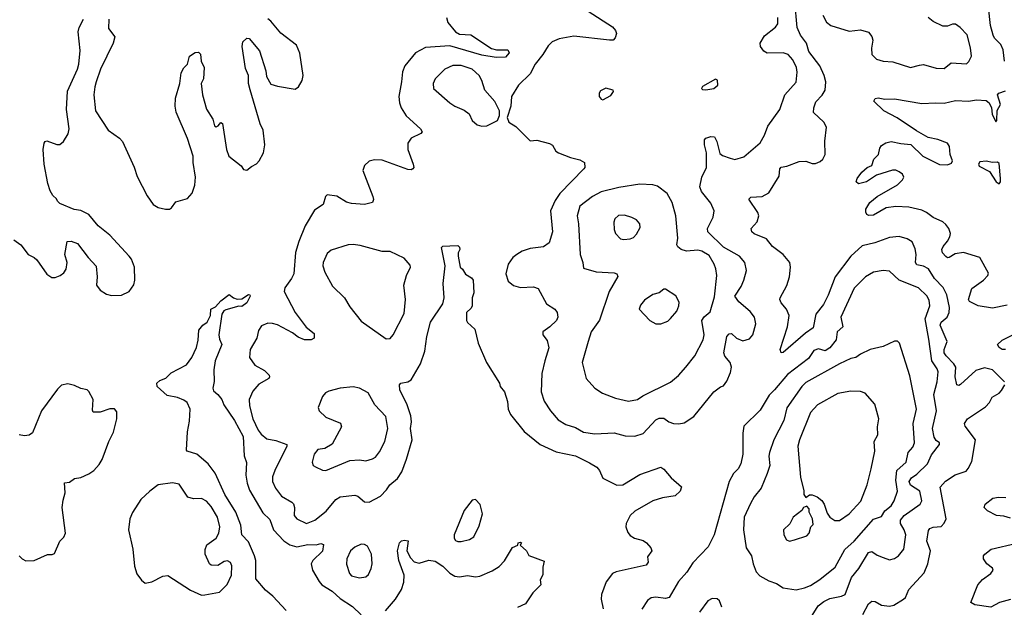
# Model space of a CAD drawing. Extents: x 1550320 to 1685906, y 509093 to 640511.
# Tile 292 of 532: x 1646766 to 1652877, y 547195 to 550841. Entities that reach past the tile are written whole.
import ezdxf

# ---------------------------------------------------------------- set-up
doc = ezdxf.new("R2010")
doc.units = 0

msp = doc.modelspace()

# ---------------------------------------------------------------- linework, layer by layer
at = {"layer": '0CON20XD'}
for points in [[(1652879.2, 548595), (1652805, 548669.1), (1652755, 548680.4), (1652700, 548665), (1652605, 548576.9), (1652595, 548570.6), (1652583.1, 548575), (1652572.5, 548625), (1652575.8, 548685), (1652565, 548705.4), (1652516.5, 548755), (1652504.8, 548774.8), (1652504.3, 548795), (1652521.8, 548845), (1652479.4, 548945), (1652484.6, 548965), (1652521.8, 548995), (1652535.3, 549025), (1652536.8, 549055), (1652520.6, 549135), (1652498.7, 549178.7), (1652445, 549234.6), (1652406.2, 549295), (1652375, 549311.6), (1652335, 549321.1), (1652326.2, 549335), (1652330, 549385), (1652325, 549418.8), (1652305, 549462.5), (1652275, 549482.5), (1652225, 549495.6), (1652165, 549489.1), (1652073.1, 549456.9), (1651995, 549437.5), (1651925, 549373.1), (1651828.5, 549245), (1651785, 549131.4), (1651755, 549074.3), (1651708.1, 549015), (1651690.7, 548929.3), (1651643, 548897), (1651505, 548776), (1651492.5, 548775), (1651486, 548795), (1651532.5, 548935), (1651541.2, 549005), (1651525.3, 549045.3), (1651492, 549085), (1651483.8, 549105), (1651486, 549115), (1651527.2, 549192.8), (1651543.3, 549245), (1651550, 549305), (1651546.2, 549335), (1651504.2, 549385), (1651438.1, 549435), (1651401.1, 549481.1), (1651325, 549512.9), (1651311.2, 549525), (1651306, 549545), (1651343.7, 549586.3), (1651353.5, 549625), (1651348.1, 549645), (1651291.7, 549728.3), (1651305, 549740), (1651375, 549744.3), (1651415, 549768), (1651480.3, 549869.7), (1651484.4, 549915), (1651493.3, 549926.7), (1651528, 549932), (1651605, 549960.5), (1651645, 549963.3), (1651685, 549949.5), (1651705, 549948.9), (1651735, 549960.6), (1651751.4, 549975), (1651764.5, 550005.5), (1651762.6, 550087.4), (1651774.3, 550174.3), (1651756.4, 550206.4), (1651692.9, 550265), (1651694.3, 550295), (1651707.6, 550332.4), (1651747.8, 550372.2), (1651765.5, 550404.5), (1651769.5, 550455), (1651759.1, 550495), (1651732.3, 550555), (1651664.6, 550645), (1651648.8, 550695), (1651612.9, 550745), (1651592.6, 550792.6), (1651576.7, 550953.3)], [(1650295, 550894), (1650445, 550796.7), (1650463.8, 550775), (1650470, 550755), (1650461.7, 550728.3), (1650450, 550715), (1650426.4, 550713.6), (1650205, 550740), (1650115, 550722.7), (1650070, 550705), (1650045, 550680), (1650013.8, 550625), (1649964.5, 550565), (1649934, 550506), (1649861.4, 550435), (1649818.6, 550365), (1649813.8, 550305), (1649792.5, 550235), (1649802.5, 550205), (1649845, 550178.8), (1649935, 550090), (1649975, 550092.9), (1650053.7, 550073.7), (1650073.2, 550063.2), (1650094, 550025), (1650110, 550015), (1650185, 549986), (1650242.3, 549972.3), (1650272.5, 549955), (1650273.8, 549925), (1650268, 549915), (1650117.9, 549762.1), (1650088.8, 549718.8), (1650060, 549655), (1650072.2, 549525), (1650053, 549457), (1650017.9, 549432.1), (1649935, 549422.3), (1649885, 549405.5), (1649852, 549385), (1649827.5, 549365), (1649797.5, 549325), (1649782.9, 549265), (1649797.9, 549217.9), (1649831.2, 549191.2), (1649875, 549179.2), (1649954.5, 549184.5), (1649983.6, 549173.6), (1650035, 549078.6), (1650087.5, 549045), (1650102.5, 549025), (1650106.1, 548996.1), (1650097.5, 548975), (1650056, 548935), (1650012.5, 548905), (1650012.5, 548885), (1650040.3, 548850.3), (1650051.1, 548805), (1650024.5, 548725), (1650006.7, 548645), (1650001.8, 548531.8), (1650020.6, 548475), (1650060.6, 548415), (1650108.9, 548358.9), (1650155, 548329.4), (1650215, 548310), (1650265, 548281.5), (1650335, 548270.7), (1650455, 548278.5), (1650525, 548260), (1650585, 548256.9), (1650635, 548274.5), (1650715, 548357.8), (1650735, 548369.1), (1650765, 548368.9), (1650795.4, 548345.4), (1650825, 548336.4), (1650856.4, 548333.6), (1650889.7, 548340.3), (1650951.2, 548378.8), (1651075, 548531.2), (1651115, 548563.8), (1651135, 548570), (1651155, 548597.5), (1651178.3, 548651.7), (1651183.6, 548685), (1651175.5, 548715), (1651142.5, 548752.5), (1651135.5, 548775), (1651155, 548876.2), (1651168.8, 548891.2), (1651185, 548894), (1651215, 548864.4), (1651255, 548848.6), (1651295, 548860.8), (1651317.1, 548885), (1651334.4, 548955), (1651326.7, 548995), (1651300.4, 549030.4), (1651229.9, 549089.9), (1651204.4, 549125), (1651244.7, 549185.3), (1651260.9, 549225), (1651277.1, 549285), (1651266.9, 549335), (1651234.3, 549375), (1651135, 549430.4), (1651036.7, 549525), (1651034.6, 549545), (1651070, 549615), (1651076.2, 549655), (1651055, 549703.1), (1650996.9, 549775), (1650986.9, 549805), (1651000.4, 549865), (1651028.5, 549925), (1651028.8, 550015), (1651015.8, 550065), (1651016.7, 550095), (1651024.1, 550105.9), (1651055, 550117.5), (1651077.5, 550115), (1651094, 550085), (1651111.8, 550011.8), (1651128.2, 549998.2), (1651175, 549981.4), (1651205, 549973.3), (1651259.8, 549990.2), (1651361.9, 550078.1), (1651389.1, 550125), (1651409.5, 550180.5), (1651485, 550283.8), (1651515.3, 550374.7), (1651585, 550454.2), (1651592.1, 550515), (1651587.7, 550545), (1651565, 550591.4), (1651535, 550624.5), (1651505, 550635.4), (1651404.6, 550634.6), (1651385, 550645.6), (1651363.1, 550675), (1651362.7, 550695), (1651388.4, 550741.6), (1651458.1, 550795), (1651472.5, 550815), (1651472.5, 550855)], [(1651750, 550870), (1651774.5, 550825), (1651800, 550805), (1651915, 550770), (1651985, 550779.4), (1652035, 550764), (1652055, 550736.2), (1652061.9, 550715), (1652053.1, 550665), (1652055.9, 550625.9), (1652085, 550596.2), (1652125, 550584), (1652185, 550580), (1652295, 550545.7), (1652351.2, 550558.8), (1652375, 550562.5), (1652455, 550540.6), (1652505, 550538.6), (1652547.3, 550572.7), (1652642.2, 550567.8), (1652657.6, 550582.4), (1652673.8, 550615), (1652667.7, 550667.7), (1652647, 550747), (1652603.9, 550793.9), (1652573.6, 550813.6), (1652555, 550813.3), (1652525, 550801.2), (1652495, 550802), (1652435, 550830), (1652404, 550855)], [(1652879.1, 550585), (1652870.4, 550655), (1652855, 550687.3), (1652817.2, 550727.2), (1652807.9, 550745), (1652792.2, 550805), (1652778.5, 550918.5)], [(1647246, 549246), (1647243.1, 549195), (1647265, 549162.9), (1647305, 549139.2), (1647335, 549130), (1647398.3, 549131.7), (1647445.6, 549154.4), (1647474.4, 549195.6), (1647480, 549225), (1647478.5, 549305), (1647458.9, 549355), (1647445, 549374.2), (1647324.2, 549505), (1647252.7, 549562.7), (1647195, 549632.5), (1647145, 549656.7), (1647103.6, 549663.6), (1647015, 549700), (1647000, 549715), (1646995, 549730), (1646970.7, 549750.7), (1646955, 549780), (1646940, 549825), (1646917.5, 549945), (1646912, 550035), (1646916.7, 550075), (1646923.6, 550086.4), (1646935, 550090), (1646996.1, 550066.1), (1647015, 550066), (1647038, 550085), (1647066.8, 550133.2), (1647072.5, 550165), (1647055.3, 550285), (1647062, 550398), (1647125.3, 550534.7), (1647133.4, 550565), (1647141.2, 550651.2), (1647128.2, 550765), (1647135, 550792), (1647161.5, 550845)], [(1647318.8, 550845), (1647317, 550787), (1647356.9, 550735), (1647345.6, 550695), (1647268.2, 550535), (1647241.2, 550455), (1647231.5, 550425), (1647226.5, 550375), (1647235.5, 550275), (1647315, 550155.4), (1647385.7, 550105.7), (1647404.5, 550085), (1647477, 549927), (1647495, 549868), (1647557.8, 549747.8), (1647594.4, 549694.4), (1647625, 549676.2), (1647670, 549665), (1647695, 549665.8), (1647707, 549673), (1647735, 549711.4), (1647808.2, 549731.8), (1647837.1, 549765), (1647853.3, 549815), (1647856.2, 549865), (1647842.9, 549955), (1647842.9, 549995), (1647807.8, 550105), (1647737.8, 550267.8), (1647730.6, 550305), (1647732.9, 550355), (1647760, 550445), (1647768.3, 550511.7), (1647785, 550542.5), (1647807.5, 550565), (1647820, 550615), (1647855, 550637.5), (1647875, 550640), (1647887, 550627), (1647892.5, 550585), (1647910, 550545), (1647906.7, 550475), (1647892.5, 550445), (1647900, 550375), (1647926.1, 550286.1), (1647964, 550225), (1647975, 550182.5), (1647985, 550176.7), (1647997.7, 550182.3), (1648015, 550202.5), (1648025, 550197.5), (1648049.1, 550035), (1648064.5, 549994.5), (1648140, 549935), (1648155, 549912.5), (1648175, 549906.7), (1648205, 549931.2), (1648235, 549946), (1648252, 549965), (1648278.1, 550015), (1648288.1, 550065), (1648277.5, 550155), (1648258.9, 550195), (1648195.4, 550405.4), (1648186.5, 550445), (1648185.4, 550495), (1648168.3, 550538.3), (1648146.7, 550675), (1648150, 550705), (1648175, 550726.7), (1648190, 550725), (1648255, 550647.5), (1648292.9, 550525), (1648297.9, 550487.9), (1648325, 550442), (1648365, 550428), (1648475, 550410), (1648495.8, 550424.2), (1648518, 550465), (1648525.7, 550494.3), (1648504.3, 550634.3), (1648483.4, 550683.4), (1648387.3, 550757.3), (1648325, 550832.5), (1648305, 550847.5)], [(1649415.8, 550855.8), (1649423.4, 550823.4), (1649470, 550765), (1649495, 550751.9), (1649565, 550747.5), (1649695, 550662.5), (1649724.4, 550654.4), (1649795, 550653.3), (1649803.8, 550635), (1649780.5, 550609.5), (1649722.4, 550607.6), (1649635, 550621.4), (1649435, 550679), (1649285, 550669.5), (1649222.7, 550635), (1649156.5, 550555), (1649141.5, 550518.5), (1649135.4, 550455.4), (1649119.1, 550365), (1649122.7, 550325), (1649133.5, 550295), (1649165.4, 550245.4), (1649254, 550165), (1649264, 550145), (1649255, 550134.2), (1649194.6, 550105.4), (1649175.5, 550075), (1649174.4, 550035), (1649207.5, 549945), (1649211.2, 549925), (1649206.7, 549915), (1649195, 549908.8), (1649175, 549912.5), (1649015, 549969.2), (1648968.3, 549971.7), (1648935, 549963.8), (1648905, 549936.7), (1648896, 549905), (1648958.6, 549745), (1648962.5, 549725), (1648955, 549706.7), (1648905, 549695.6), (1648825, 549701.1), (1648795, 549710), (1648735, 549746.9), (1648675, 549753.8), (1648663.8, 549745), (1648648.8, 549695), (1648595, 549660), (1648538.3, 549561.7), (1648498, 549465), (1648477.2, 549397.2), (1648467.1, 549265), (1648453.5, 549235), (1648412.4, 549177.6), (1648406.7, 549155), (1648474.8, 549024.8), (1648543.5, 548933.5), (1648592.5, 548895), (1648594, 548866), (1648575.6, 548854.4), (1648534.2, 548855.8), (1648495, 548872.1), (1648458.1, 548898.1), (1648365, 548946.9), (1648335, 548957.1), (1648305, 548957.8), (1648267.6, 548942.4), (1648248, 548912), (1648236.9, 548865), (1648195.6, 548795), (1648193.1, 548745), (1648225, 548698.6), (1648284.2, 548665), (1648314, 548635), (1648316, 548625), (1648311.2, 548615), (1648250.4, 548579.6), (1648213.4, 548536.6), (1648190.9, 548485), (1648192.5, 548445), (1648213.4, 548365), (1648246.8, 548295), (1648265, 548268.9), (1648300.5, 548240.5), (1648355, 548230.4), (1648424, 548205), (1648424.3, 548195), (1648349.5, 548045), (1648335.6, 548004.4), (1648335.6, 547975), (1648354.5, 547935), (1648391.1, 547885), (1648455, 547848.2), (1648465, 547836.9), (1648471.5, 547815), (1648470, 547765), (1648486, 547745), (1648545, 547715.6), (1648597.5, 547735), (1648667.8, 547792.2), (1648727.8, 547865), (1648755, 547880.5), (1648845, 547890.8), (1648865, 547883.8), (1648905, 547850), (1648935, 547848.1), (1649005, 547885.5), (1649043.5, 547925), (1649064, 547956), (1649110.6, 547995), (1649137.1, 548035), (1649167.5, 548115), (1649201.4, 548235), (1649191.4, 548305), (1649197.5, 548345), (1649193, 548383), (1649171.2, 548451.2), (1649124.3, 548545), (1649123.8, 548575), (1649132.5, 548585), (1649175, 548594.3), (1649195, 548607.1), (1649254.1, 548705.9), (1649279.5, 548785), (1649292, 548875), (1649315, 548964), (1649391.3, 549078.7), (1649399.6, 549115), (1649394.6, 549204.6), (1649406, 549315), (1649383, 549427), (1649393.2, 549436.8), (1649435, 549438.8), (1649485, 549440), (1649495, 549430), (1649497.5, 549415), (1649487.5, 549395), (1649486.7, 549375), (1649500, 549305), (1649515, 549292.5), (1649532.3, 549262.3), (1649570.3, 549240.3), (1649580.6, 549225), (1649584, 549146), (1649573.8, 549115), (1649573.8, 549065), (1649568.8, 549051.2), (1649540, 549025), (1649540, 548975), (1649545, 548962.5), (1649590.7, 548920.7), (1649611.2, 548835), (1649664, 548715), (1649743.3, 548585), (1649748.8, 548565), (1649775, 548532.5), (1649793, 548473), (1649798.2, 548425), (1649812.4, 548392.4), (1649896.7, 548286.7), (1649996.1, 548206.1), (1650095, 548160.6), (1650216, 548136), (1650301.8, 548091.8), (1650347.5, 548065), (1650364.2, 548045), (1650386, 547996), (1650472.1, 547952.1), (1650508.8, 547955), (1650615, 548019.4), (1650745, 548063.8), (1650765, 548053.3), (1650808.8, 547998.8), (1650873, 547943), (1650866.2, 547915), (1650835, 547886.2), (1650755, 547873.8), (1650695, 547856.4), (1650585, 547792.7), (1650555.5, 547765), (1650530, 547715), (1650528, 547695), (1650540.3, 547660.3), (1650555, 547641.2), (1650582.5, 547625), (1650635, 547608.8), (1650656.1, 547596.1), (1650683.3, 547565), (1650690, 547545), (1650662.5, 547507.5), (1650665.8, 547475), (1650655, 547456.2), (1650467.5, 547415), (1650446.2, 547405), (1650406.6, 547353.4), (1650377.5, 547275), (1650374.2, 547245), (1650387.5, 547185)], [(1649635, 550180), (1649665, 550182.9), (1649732.5, 550215), (1649743, 550247), (1649743.3, 550275), (1649715, 550333.3), (1649652, 550405), (1649634.3, 550465), (1649617.1, 550495), (1649574, 550534), (1649505, 550556.9), (1649455, 550557.5), (1649405, 550534.2), (1649345, 550473.8), (1649331.4, 550445), (1649335, 550413.8), (1649435, 550325.7), (1649466.2, 550305), (1649525, 550279.2), (1649555, 550256.2), (1649575, 550216.7), (1649605, 550188), (1649635, 550180)], [(1651025, 550406.7), (1651075, 550413.8), (1651100, 550435), (1651097, 550467), (1651085, 550472.5), (1651005, 550426.7), (1650997.5, 550415), (1651005, 550407.5), (1651025, 550406.7)], [(1650385, 550343.8), (1650435, 550370), (1650452.5, 550395), (1650450, 550405), (1650405, 550416.7), (1650370.7, 550399.3), (1650362.5, 550385), (1650363.3, 550365), (1650375, 550347.5), (1650385, 550343.8)], [(1652895, 549070.5), (1652805, 549051.8), (1652715, 549066.2), (1652661.9, 549091.9), (1652654.3, 549105), (1652676.8, 549173.2), (1652748.6, 549225), (1652774.3, 549255), (1652778.3, 549268.3), (1652725, 549365.7), (1652625, 549396.6), (1652572.1, 549387.9), (1652535, 549366.5), (1652525, 549364.4), (1652515, 549371.4), (1652494.4, 549395), (1652490.5, 549415), (1652497.5, 549435), (1652525, 549466.9), (1652539.2, 549495), (1652542.5, 549515), (1652533.9, 549545), (1652515, 549570.9), (1652495, 549586.2), (1652435, 549614.5), (1652395, 549644.4), (1652365, 549658.5), (1652285, 549677.1), (1652205, 549682.5), (1652145, 549674.4), (1652065, 549628.6), (1652036.7, 549626.7), (1652023.3, 549633.3), (1652017, 549647), (1652018.8, 549665), (1652042.4, 549707.6), (1652088, 549745), (1652215, 549816.1), (1652245, 549846.7), (1652254.6, 549865), (1652245, 549883.5), (1652225, 549897.9), (1652205, 549907.7), (1652183.3, 549906.7), (1652085, 549876), (1652022.5, 549835), (1651973, 549823), (1651957.5, 549835), (1651963.8, 549855), (1651993.8, 549895), (1652025.9, 549924.1), (1652055, 549937.5), (1652068, 549975), (1652096.7, 550005), (1652104, 550045), (1652115, 550060), (1652142.7, 550077.3), (1652175, 550086), (1652235, 550072.5), (1652296.9, 550066.9), (1652372.5, 549995), (1652475, 549943.6), (1652525, 549940), (1652549.7, 549950.3), (1652556, 549965), (1652541.4, 550005), (1652537.1, 550055), (1652525.7, 550075), (1652465, 550097.9), (1652405, 550111.1), (1652331.5, 550151.5), (1652212.3, 550232.3), (1652128.6, 550275), (1652066.7, 550335), (1652075, 550352.5), (1652093.9, 550356.1), (1652135, 550349.2), (1652195, 550350), (1652365, 550321.2), (1652450, 550325), (1652505, 550323.8), (1652575, 550340), (1652655, 550336.2), (1652704.6, 550344.6), (1652765, 550339.6), (1652783.5, 550325), (1652798.6, 550295), (1652802.5, 550255), (1652825, 550206.7), (1652831.2, 550215), (1652833, 550277), (1652852.9, 550315), (1652836, 550375), (1652844.3, 550385.7), (1652885, 550400)], [(1652845, 549823.1), (1652853.3, 549835), (1652854.6, 549855), (1652845, 549950), (1652835, 549956.9), (1652804.2, 549954.2), (1652765, 549964), (1652725, 549960), (1652716.7, 549945), (1652722.3, 549932.3), (1652785, 549898.8), (1652827.1, 549835), (1652845, 549823.1)], [(1650545, 548474.4), (1650600, 548485), (1650632.7, 548507.3), (1650805, 548592.2), (1650855.9, 548634.1), (1650901.1, 548685), (1650955.5, 548755), (1651007.9, 548855), (1651013.8, 548886.2), (1651000.8, 548975), (1651015, 548998.2), (1651050.9, 549029.1), (1651077.6, 549122.4), (1651092, 549255), (1651087.3, 549295), (1651076.1, 549325), (1651045, 549377.8), (1651000, 549405), (1650975, 549411.1), (1650905, 549404.5), (1650871.2, 549415), (1650851.1, 549431.1), (1650845.6, 549445), (1650850.5, 549485), (1650837.8, 549625), (1650815, 549707.5), (1650785, 549763.8), (1650725, 549808), (1650695, 549816), (1650615, 549820), (1650485, 549799.6), (1650375, 549772.3), (1650320.6, 549745), (1650243.5, 549685), (1650225.5, 549624.5), (1650234.7, 549574.7), (1650244, 549385), (1650261.2, 549335), (1650265, 549300), (1650345, 549277.1), (1650455, 549271.5), (1650472, 549265), (1650478.7, 549248.7), (1650425.5, 549155), (1650365, 548976.2), (1650313.1, 548905), (1650295, 548843.8), (1650257.1, 548715), (1650282, 548615), (1650336.7, 548555), (1650383, 548523), (1650465, 548493.1), (1650545, 548474.4)], [(1650515, 549477.5), (1650555, 549481.2), (1650575, 549488.8), (1650595, 549510), (1650617.3, 549552.7), (1650615.6, 549575.6), (1650595, 549599.2), (1650565, 549614.4), (1650518.9, 549628.9), (1650482.8, 549627.2), (1650460, 549605), (1650453.3, 549585), (1650455, 549540), (1650464, 549515), (1650495, 549482.5), (1650515, 549477.5)], [(1646730, 549475), (1646773.3, 549445), (1646817.5, 549385), (1646855, 549366.7), (1646871.7, 549351.7), (1646933.2, 549263.2), (1646965, 549242.5), (1646985, 549241.9), (1647016.2, 549253.8), (1647038.9, 549271.1), (1647055, 549293.3), (1647060.6, 549335), (1647046.7, 549385), (1647060, 549465), (1647085, 549467.5), (1647125, 549452.5), (1647190, 549365), (1647241.2, 549311.2), (1647246, 549246)], [(1649040.3, 548860.3), (1649065, 548864), (1649084.2, 548885.8), (1649152.4, 549017.6), (1649160, 549105), (1649150.8, 549195), (1649165.7, 549254.3), (1649192, 549305), (1649189.1, 549319.1), (1649152.5, 549362.5), (1649065, 549402), (1649015, 549402), (1648879.7, 549439.7), (1648835, 549446.7), (1648805, 549444.4), (1648699.7, 549410.3), (1648675, 549390), (1648648.9, 549335), (1648647.8, 549315), (1648660, 549275), (1648708.3, 549188.3), (1648780.8, 549115), (1648815, 549058.8), (1648885, 548970), (1649040.3, 548860.3)], [(1651685.5, 547145), (1651722.7, 547205), (1651758, 547232), (1651795, 547249.3), (1651866.5, 547263.5), (1651888.9, 547275), (1651929.7, 547380.3), (1651974.3, 547435.7), (1652035.3, 547534.7), (1652055, 547541.9), (1652088.5, 547518.5), (1652124.6, 547504.6), (1652165, 547490), (1652195, 547497.5), (1652220.8, 547515), (1652253.1, 547555), (1652265.3, 547645), (1652255.9, 547675), (1652232.9, 547715), (1652233.2, 547735), (1652255.4, 547765), (1652355.3, 547834.7), (1652365.4, 547855), (1652352.7, 547915), (1652295, 547953.2), (1652286.7, 547975), (1652301.3, 547998.7), (1652335, 548021.6), (1652400, 548085), (1652425, 548141.8), (1652476, 548205), (1652475.7, 548215.7), (1652455, 548230.8), (1652441.7, 548251.7), (1652432.2, 548305), (1652456.2, 548415), (1652439.5, 548515), (1652460.5, 548595), (1652466.3, 548656.3), (1652461.1, 548675), (1652427.3, 548725), (1652409.6, 548859.6), (1652385.6, 548985), (1652415.3, 549065), (1652410.4, 549100.4), (1652396.9, 549126.9), (1652345, 549178.2), (1652225.7, 549225.7), (1652165, 549280), (1652125, 549285.6), (1652065, 549274.4), (1652015, 549245.6), (1651944.6, 549175), (1651861.8, 548995), (1651874.6, 548935), (1651840.9, 548905), (1651834.7, 548855.3), (1651794.7, 548805), (1651765, 548785.9), (1651725, 548798.1), (1651695, 548788.5), (1651662, 548738), (1651530.7, 548639.3), (1651450, 548545), (1651418.8, 548511.2), (1651362.4, 548417.6), (1651260.3, 548319.7), (1651254.4, 548275.6), (1651254.2, 548145), (1651241.9, 548085), (1651225.7, 548055), (1651196.7, 548025), (1651170, 547975), (1651075.6, 547645), (1651039.3, 547570.7), (1650945, 547471.4), (1650907.3, 547412.7), (1650855, 547355.7), (1650797.1, 547255), (1650775, 547248.8), (1650715, 547257.9), (1650685, 547254.5), (1650662.2, 547237.8), (1650627.2, 547182.8)], [(1650745, 548953.3), (1650788.3, 548971.7), (1650805, 548986.7), (1650845, 549033.3), (1650858, 549065), (1650859.3, 549089.3), (1650838.3, 549128.3), (1650775, 549170), (1650765, 549170), (1650735, 549146.7), (1650695, 549136.7), (1650645, 549100), (1650619.3, 549070.7), (1650610, 549045), (1650677.5, 548975), (1650715, 548953.3), (1650745, 548953.3)], [(1648419.2, 547175), (1648336.6, 547265), (1648290.5, 547300.5), (1648231.2, 547371.2), (1648231, 547485), (1648223.3, 547515), (1648185, 547601.1), (1648144.7, 547644.7), (1648137.5, 547705), (1648108.1, 547785), (1648040, 547895), (1647978.3, 548028.3), (1647935, 548084.4), (1647865, 548144.5), (1647805, 548164), (1647800.9, 548170.9), (1647808.2, 548285), (1647820.2, 548349.8), (1647824, 548425), (1647805.6, 548465), (1647785, 548480.9), (1647745, 548497.8), (1647680.3, 548510.3), (1647620, 548565), (1647617.5, 548585), (1647635, 548602.5), (1647672.5, 548617.5), (1647705, 548650), (1647800.5, 548699.5), (1647834.4, 548745), (1647862.3, 548807.7), (1647873.6, 548853.6), (1647877.5, 548915), (1647902.5, 548945), (1647930, 548965), (1647949.2, 549005), (1647951.2, 549045), (1647981.3, 549058.7), (1648015, 549096), (1648065, 549136.7), (1648092.5, 549115), (1648115, 549106.2), (1648145, 549108.8), (1648185, 549135.8), (1648193.8, 549133.8), (1648197.1, 549125), (1648175.8, 549085), (1648145, 549061.2), (1648125, 549063.3), (1648045, 549040.8), (1648033.8, 549035), (1648020, 549015), (1648002.5, 548885), (1648005, 548860), (1648020, 548825), (1647979.5, 548725), (1647970.4, 548669.6), (1647973, 548597), (1647964.2, 548555), (1647968.6, 548538.6), (1647996.1, 548516.1), (1648020.6, 548485), (1648032.1, 548452.1), (1648099.6, 548355), (1648153.8, 548255), (1648159.4, 548135), (1648173, 548093), (1648169.6, 548015), (1648176.6, 547965), (1648192.5, 547922.5), (1648275, 547782.2), (1648319.2, 547739.2), (1648340.7, 547675), (1648405, 547607.9), (1648443.3, 547583.3), (1648485, 547570.3), (1648555, 547584.2), (1648605, 547583.6), (1648635, 547590.6), (1648651.2, 547585), (1648645, 547544), (1648585.7, 547485), (1648575.5, 547464.5), (1648582.5, 547425), (1648624.3, 547354.3), (1648641.5, 547335), (1648704.4, 547294.4), (1648755, 547249.6), (1648830.5, 547200.5), (1648885, 547147.8)], [(1651585, 547304.4), (1651636.7, 547315), (1651675, 547330.4), (1651732.4, 547367.6), (1651827.5, 547445), (1651887.1, 547552.9), (1651945.4, 547605), (1652065, 547742.9), (1652115, 547757.8), (1652136.7, 547793.3), (1652175, 547824.6), (1652194.7, 547855), (1652214.7, 547915), (1652203.8, 547985), (1652211.2, 548045), (1652267.3, 548095), (1652280, 548155), (1652310.3, 548189.7), (1652320.9, 548215), (1652312.3, 548335), (1652332.9, 548425), (1652290.8, 548630.8), (1652226.7, 548835), (1652215, 548847.5), (1652195, 548847.5), (1652125.7, 548814.3), (1652045, 548794.4), (1651983.9, 548766.1), (1651956.7, 548745), (1651925, 548739.4), (1651855, 548706.9), (1651645, 548590.8), (1651620.4, 548565), (1651527.1, 548432.9), (1651509.2, 548355), (1651446.4, 548235), (1651420, 548155), (1651416.2, 548133.8), (1651421.8, 548075), (1651404.6, 548025), (1651367.5, 547935), (1651325, 547881.4), (1651301.6, 547838.4), (1651262.5, 547755), (1651258.5, 547675), (1651275.8, 547565), (1651309.1, 547515), (1651318.5, 547465), (1651337.8, 547415), (1651360.6, 547390.6), (1651415, 547360), (1651463, 547343), (1651505, 547315.8), (1651585, 547304.4)], [(1652885, 548794.3), (1652865, 548795.6), (1652846.4, 548806.4), (1652835.8, 548825), (1652865, 548853.8), (1652955, 548898.2)], [(1646763.3, 547515), (1646781.4, 547495), (1646803.2, 547483.2), (1646855, 547486.5), (1646937.9, 547522.1), (1646967.5, 547522.5), (1646981.2, 547528.8), (1647013.8, 547605), (1647038.8, 547631.2), (1647050.8, 547655), (1647030, 547815), (1647035, 547860), (1647048.8, 547905), (1647043, 547967), (1647075, 547972.5), (1647106.4, 547993.6), (1647145, 548001.2), (1647195, 548024), (1647225, 548044), (1647259.3, 548080.7), (1647277.9, 548112.1), (1647319.4, 548225), (1647348.3, 548281.7), (1647368.5, 548365), (1647367.9, 548407.9), (1647355, 548426), (1647325, 548425.7), (1647265, 548405.6), (1647222.5, 548405), (1647218.3, 548418.3), (1647222.2, 548485), (1647195.6, 548535), (1647185, 548544.3), (1647145, 548552.2), (1647105, 548572.5), (1647065, 548582.5), (1647025.8, 548574.2), (1647000.7, 548549.3), (1646901.1, 548415), (1646845, 548277.5), (1646825, 548263.8), (1646795, 548258.8), (1646762.5, 548265)], [(1648665, 548043.1), (1648815, 548106.5), (1648875, 548110.9), (1648915, 548103.9), (1648955, 548115.5), (1648973.3, 548126.7), (1648999.5, 548160.5), (1649032.2, 548225), (1649051.3, 548305), (1649038.1, 548378.1), (1648970.9, 548450.9), (1648929.4, 548525), (1648875, 548555.6), (1648835, 548562.9), (1648755, 548554.3), (1648685, 548536.2), (1648664.2, 548525.8), (1648645.8, 548504.2), (1648618.8, 548435), (1648623.8, 548415), (1648666, 548375), (1648756.8, 548336.8), (1648762.9, 548315), (1648705, 548207.5), (1648658.7, 548181.3), (1648616.7, 548175), (1648594.2, 548145), (1648581.2, 548095), (1648587.5, 548075), (1648602.5, 548067.5), (1648645.7, 548045.7), (1648665, 548043.1)], [(1651825, 547734), (1651855, 547734.2), (1651915, 547774.2), (1651986, 547854), (1652025.6, 547955), (1652051.9, 548055), (1652073.1, 548165), (1652069.5, 548225), (1652091.4, 548265), (1652090.8, 548315), (1652098.6, 548365), (1652074.3, 548455), (1652014.3, 548524.3), (1651985, 548534.2), (1651925, 548537.1), (1651845, 548521.9), (1651717.9, 548452.1), (1651675, 548402.9), (1651606.4, 548235), (1651595.5, 548195), (1651612.3, 548002.3), (1651633, 547917), (1651633.3, 547895), (1651645, 547877.5), (1651667.5, 547892.5), (1651685, 547893.3), (1651715, 547881.2), (1651745, 547858.8), (1651760, 547835), (1651778.3, 547778.3), (1651795, 547753.8), (1651825, 547734)], [(1652635, 548319.2), (1652630.5, 548335), (1652648.6, 548365), (1652760.8, 548439.2), (1652785.5, 548465), (1652801.2, 548498.8), (1652845.4, 548524.6), (1652860.3, 548539.7), (1652880, 548575)], [(1652000.2, 547149.8), (1652033.8, 547216.2), (1652055, 547232.5), (1652075, 547231.4), (1652115, 547207.5), (1652165, 547201.2), (1652190.8, 547209.2), (1652251.2, 547245), (1652265, 547256.7), (1652285.6, 547305), (1652380.9, 547409.1), (1652403.6, 547465), (1652418.9, 547545), (1652396.5, 547605), (1652407.8, 547672.2), (1652415.5, 547684.5), (1652435, 547692.7), (1652485, 547697.3), (1652505, 547716.5), (1652515.8, 547745), (1652479.2, 547940.8), (1652512.1, 547977.9), (1652572, 548018), (1652639.7, 548040.3), (1652654, 548056), (1652675, 548100), (1652699.1, 548235), (1652635, 548319.2)], [(1647895, 547271.2), (1647915, 547273.3), (1648005, 547290), (1648054.2, 547335.8), (1648080.5, 547395), (1648082, 547452), (1648073.5, 547473.5), (1648055, 547483.1), (1648035, 547480), (1647995, 547454.2), (1647955, 547456), (1647944.6, 547464.6), (1647916.7, 547525), (1647916.8, 547553.2), (1647927.6, 547582.4), (1647984.2, 547625), (1648001.9, 547655), (1648008.2, 547695), (1647992.7, 547755), (1647955, 547820.8), (1647925, 547854.3), (1647895, 547870), (1647845, 547868), (1647809.5, 547879.5), (1647755, 547960), (1647715, 547966.9), (1647625, 547954.4), (1647573.5, 547916.5), (1647518.1, 547865), (1647466.2, 547783.8), (1647450, 547745), (1647440, 547675), (1647468.1, 547555), (1647479.2, 547450.8), (1647492.9, 547402.9), (1647522.6, 547362.6), (1647545, 547344.2), (1647585, 547352.9), (1647655, 547387.5), (1647685, 547392), (1647825, 547302.5), (1647895, 547271.2)], [(1652915, 547748.2), (1652875, 547760.3), (1652830, 547765), (1652773, 547793), (1652752, 547815), (1652758, 547835), (1652807, 547873), (1652840.6, 547879.4), (1652887, 547877)], [(1649485, 547602.9), (1649505, 547604.3), (1649557.5, 547615), (1649585, 547632), (1649618.3, 547701.7), (1649637.5, 547775), (1649623.9, 547833.9), (1649595, 547863.3), (1649575, 547860), (1649524.2, 547795), (1649462, 547645), (1649462.5, 547625), (1649470.3, 547610.3), (1649485, 547602.9)], [(1651545, 547606), (1651575, 547614), (1651652.3, 547637.7), (1651666.7, 547655), (1651676.4, 547693.6), (1651691.7, 547708.3), (1651686.7, 547745), (1651666.7, 547785), (1651666.4, 547806.4), (1651651.7, 547821.7), (1651630, 547815), (1651620, 547795), (1651566.2, 547755), (1651546.8, 547713.2), (1651507.1, 547675), (1651508.1, 547645), (1651525, 547614), (1651545, 547606)], [(1648875, 547377.1), (1648915, 547384), (1648930.5, 547399.5), (1648948, 547435), (1648954.2, 547465.8), (1648949.4, 547525), (1648925.4, 547575.4), (1648905.4, 547585.4), (1648885, 547586.4), (1648845, 547568.9), (1648818.9, 547545), (1648795.6, 547495), (1648793.5, 547463.5), (1648811.9, 547405), (1648825, 547390), (1648875, 547377.1)], [(1649035.8, 547174.2), (1649098.2, 547245), (1649134.7, 547305.3), (1649149.9, 547350.1), (1649152.5, 547395), (1649118.5, 547485), (1649110, 547545), (1649124, 547595), (1649135, 547606.7), (1649155, 547612.5), (1649177, 547607), (1649169.2, 547545), (1649191.2, 547501.2), (1649215, 547477.5), (1649245, 547469.6), (1649305, 547486.9), (1649345, 547482.2), (1649391.3, 547451.3), (1649436.2, 547406.2), (1649467.6, 547387.6), (1649495, 547384.5), (1649545, 547391.8), (1649595, 547384.5), (1649622.6, 547387.4), (1649698.8, 547421.2), (1649741.1, 547448.9), (1649776, 547484), (1649825, 547566.7), (1649858.3, 547581.7), (1649860, 547595), (1649875, 547600), (1649880, 547595), (1649871.7, 547581.7), (1649912.5, 547545), (1649927, 547517), (1650020.7, 547480.7), (1650012.5, 547445), (1650013, 547397), (1649996.7, 547365), (1650001.2, 547335), (1649951.2, 547285), (1649905, 547216.7), (1649855, 547193.8)], [(1652915, 547244.4), (1652847.5, 547225), (1652793, 547197), (1652695, 547211.4), (1652670, 547225), (1652713.1, 547335), (1652742.6, 547367.4), (1652794, 547405), (1652808.6, 547425), (1652805, 547437.5), (1652768.6, 547465), (1652748, 547495), (1652748.8, 547515), (1652756.2, 547525), (1652796.7, 547555), (1652955.9, 547594.1)], [(1651123.8, 547195), (1651110, 547235), (1651095, 547246.7), (1651065, 547249.4), (1651036.2, 547235), (1650984.6, 547165.4)]]:
    msp.add_lwpolyline(points, dxfattribs=at)

doc.saveas('drawing.dxf')
